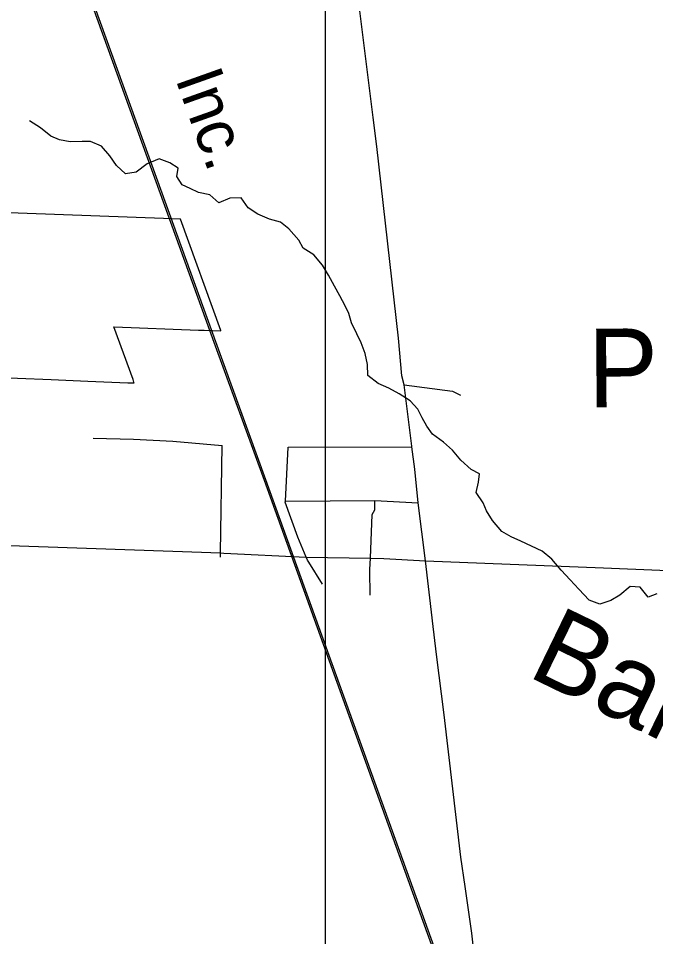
# Model space of a CAD drawing. Extents: x 114604 to 551442, y 316898 to 567001.
# Drawn here: x 182354 to 186404, y 455878 to 461719 of the extents above; entities that cross this region are included whole.
import ezdxf

# ---------------------------------------------------------------- set-up
doc = ezdxf.new("R2010")
doc.units = 0
for name, color, linetype in [('_CIVIL_CONSTRUCTION', 7, 'Continuous'), ('GE_P_Alignment_1000_Bearings', 7, 'Continuous'), ('GE_P_Alignment_100_Bearings', 7, 'Continuous'), ('GE_P_Alignment_100_Cardinal_Points', 7, 'Continuous'), ('GE_P_Alignment_100_Stations', 7, 'Continuous'), ('GE_P_Alignment_500_Bearings', 7, 'Continuous'), ('PM_P_Cells', 7, 'Continuous'), ('PM_P_Stop_Line', 7, 'Continuous'), ('SH_Named_Boundary', 7, 'Continuous')]:
    doc.layers.add(name, color=color, linetype=linetype)

msp = doc.modelspace()

# ---------------------------------------------------------------- linework, layer by layer
at = {"layer": '_CIVIL_CONSTRUCTION'}
for points in [[(181672.9, 458397.8), (182236.1, 458368.5), (183336.9, 458331.2), (183639, 458318.8), (183659.8, 458317.9), (184182.5, 458293), (184591.2, 458285.5), (184677.6, 458283.9), (184940.7, 458269.6)], [(184940.7, 458269.6), (186071.8, 458224.4), (187505.7, 458164.6), (188399, 458120.9), (189064.7, 458076.9), (189442.8, 458064.6), (190186.2, 458022.2)]]:
    msp.add_lwpolyline(points, dxfattribs=at)
at = {"layer": 'GE_P_Alignment_1000_Bearings'}
for points in [[(185054.3, 455621.9), (184900.2, 456052), (183918, 458779.8), (183599.3, 459658.2), (183010.7, 461290.5), (182298.5, 463262.9), (182104.5, 463801.5), (181672.4, 464999.6), (181440.8, 465642.2), (181317.9, 466024.3), (181225.9, 466348.7), (181158.1, 466611.4), (181109.6, 466815.5), (181065.9, 467020.4), (181018.7, 467253.4), (180964.8, 467569.5)], [(185063.8, 455625.3), (184909.6, 456055.4), (183927.4, 458783.2), (183608.8, 459661.6), (183020.2, 461293.9), (182308, 463266.2), (182113.9, 463804.8), (181681.9, 465003), (181450.3, 465645.4), (181327.5, 466027.2), (181235.6, 466351.3), (181167.8, 466613.8), (181119.4, 466817.7), (181075.7, 467022.4), (181028.6, 467255.3), (180974.7, 467571.1)]]:
    msp.add_lwpolyline(points, dxfattribs=at)
at = {"layer": 'GE_P_Alignment_100_Cardinal_Points'}
msp.add_line((184068.5, 458992), (184854.8, 458993.1), dxfattribs=at)
for points in [[(184805.3, 459388), (185113, 459346.8), (185163.6, 459323.3)], [(182830.5, 459049.7), (183086.5, 459042.1), (183336.5, 459030.6), (183648.5, 459002.6)], [(183638.6, 458292.2), (183639, 458318.8), (183648.5, 459002.6)], [(184287.9, 458120.5), (184199.5, 458259.5), (184190.7, 458273.5), (184182.5, 458293), (184129.4, 458418.2), (184050.6, 458641.2), (184051, 458647.7), (184068.5, 458992)], [(184051, 458647.7), (184620.3, 458653.2), (184894.6, 458638.5)], [(184588, 458213.7), (184591.2, 458285.5), (184603.5, 458562.5), (184619.1, 458592.8), (184620.3, 458653.2)], [(184588.9, 458050.1), (184587.8, 458208.2), (184588, 458213.7)]]:
    msp.add_lwpolyline(points, dxfattribs=at)
at = {"layer": 'GE_P_Alignment_100_Stations'}
msp.add_lwpolyline([(182133.7, 459438.6), (182561.7, 459421.4), (182702.1, 459415.7), (182795.4, 459412), (183050.8, 459401.9), (183090.6, 459400.4), (183089.1, 459404.3), (183082.9, 459421), (182961.8, 459756.6), (182963.2, 459756.6), (183498.2, 459736.5), (183534, 459735.1), (183641.4, 459730.6), (183640, 459734.5), (183384.3, 460442), (183277.2, 460447), (182176.9, 460486.9)], dxfattribs=at)
at = {"layer": 'GE_P_Alignment_500_Bearings'}
for p, q in [((184609, 461087.8), (184473.7, 462184.8)), ((184983.8, 457907.1), (184940.7, 458269.6))]:
    msp.add_line(p, q, dxfattribs=at)
msp.add_lwpolyline([(184305.2, 516815.5), (260150, 516815.5), (260150, 430435.7), (184305.2, 430435.7)], close=True, dxfattribs=at)
for points in [[(184854.1, 458998.4), (184805.3, 459388), (184791.6, 459444.6), (184769.9, 459684.6), (184631.5, 460905), (184609, 461087.8)], [(184940.7, 458269.6), (184894.6, 458638.5), (184874.8, 458851.9), (184854.8, 458993.1), (184854.1, 458998.4)], [(185193.7, 456197.6), (185166.8, 456384.8), (185059.6, 457289.7), (185011.7, 457672.9), (184986.2, 457886.4), (184983.8, 457907.1)], [(185416.2, 454491.1), (185411.9, 454533.3), (185310.6, 455225), (185236.2, 455901.2), (185193.7, 456197.6)]]:
    msp.add_lwpolyline(points, dxfattribs=at)
at = {"layer": 'PM_P_Cells'}
for points in [[(185328.7, 458586.9), (185308.4, 458636.8), (185263.9, 458702.6), (185277.4, 458768.8), (185284.9, 458823), (185232.8, 458848.7), (185166.4, 458908.3), (185113.9, 458972.1), (185055.6, 459023.8), (184985.2, 459075.4), (184950.9, 459125.2), (184920.5, 459179.1), (184892.1, 459233), (184843.7, 459286.8), (184773.5, 459330.4), (184709.2, 459366), (184641.1, 459397.6), (184574.7, 459447.2), (184572.2, 459517.3), (184557.6, 459587.3), (184533.1, 459655.3), (184504.7, 459713.2), (184472.2, 459783.1), (184453.8, 459841), (184431.4, 459891), (184397, 459954.8), (184362.5, 460016.7), (184326, 460084.6), (184287.6, 460148.4), (184231.1, 460214.1), (184164.8, 460257.8), (184136.4, 460307.6), (184073.9, 460379.3), (184019.7, 460423), (183949.6, 460442.6), (183875.4, 460474.1), (183815.1, 460513.8), (183770.7, 460577.6), (183698.8, 460575.1), (183629, 460546.6), (183570.7, 460596.3), (183498.6, 460611.8), (183446.5, 460637.5), (183394.3, 460661.2), (183362, 460713.1), (183369.5, 460767.2), (183317.3, 460800.9), (183249.2, 460826.5), (183173.5, 460793.9), (183102, 460741.4), (183036.1, 460730.9), (182977.7, 460782.6), (182935.3, 460844.4), (182882.9, 460906.2), (182812.7, 460935.7), (182758.7, 460935.4), (182682.8, 460932.9), (182614.8, 460946.4), (182560.6, 460970.1), (182494.3, 461021.7), (182426, 461067.3)], [(186411.9, 458059.2), (186356.1, 458036.8), (186305.7, 458100.6), (186241.7, 458106.1), (186176.2, 458049.6), (186118.5, 458017.2), (186048.7, 457992.7), (185982.6, 458018.3), (185916.1, 458088), (185861.7, 458147.7), (185803.2, 458209.4), (185744.8, 458279.1), (185682.4, 458330.8), (185614.2, 458362.4), (185548, 458394), (185485.9, 458421.6), (185425.7, 458455.3), (185367.2, 458525), (185328.7, 458586.9)]]:
    msp.add_lwpolyline(points, dxfattribs=at)

# ---------------------------------------------------------------- texts
at = {"layer": 'GE_P_Alignment_100_Bearings'}
msp.add_text('Inc.', height=299, rotation=289.59196, dxfattribs=at).set_placement((183350, 461336.5))
at = {"layer": 'PM_P_Stop_Line'}
msp.add_text('Bartholomew', height=500.022, rotation=334.10915, dxfattribs=at).set_placement((185579.2, 457539.6))
at = {"layer": 'SH_Named_Boundary'}
msp.add_text('POWELL', height=500.01, rotation=0.41327, dxfattribs=at).set_placement((185974.9, 459244.8))

doc.saveas('drawing.dxf')
